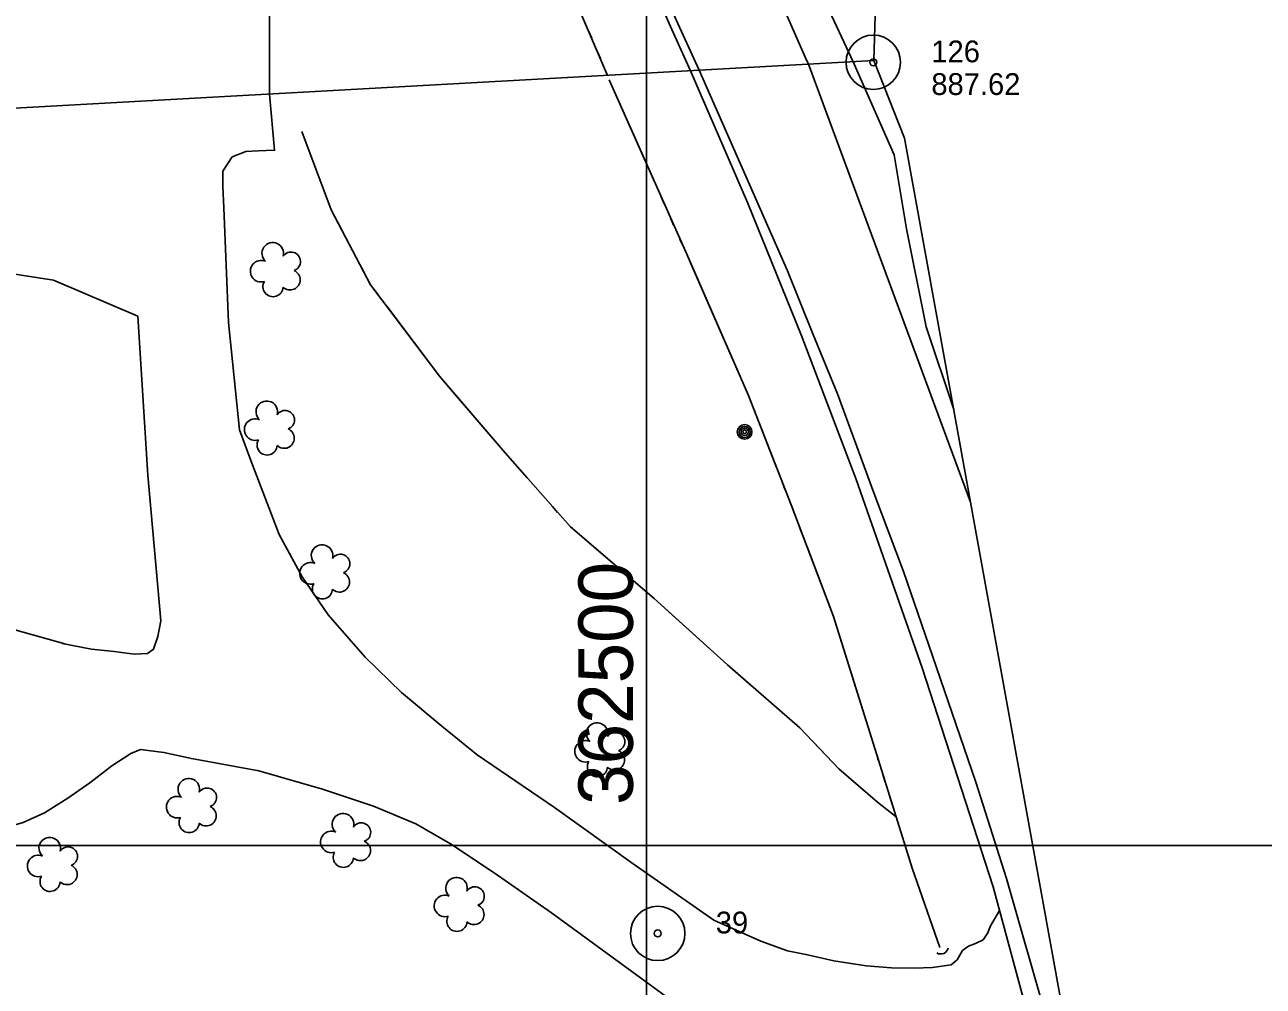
# Model space of a CAD drawing. Extents: x 353423 to 364002, y 127000 to 201942.
# Drawn here: x 362328.7 to 362669.9, y 147461.2 to 147726 of the extents above; entities that cross this region are included whole.
import ezdxf

# ---------------------------------------------------------------- set-up
doc = ezdxf.new("R2010")
doc.units = 0
for name, color, linetype in [('E_DTM_SlopeBottom', 7, 'Continuous'), ('E_DTM_SlopeTop', 7, 'Continuous'), ('E_FEN_Generic', 7, 'Continuous'), ('E_LAND_BrushLine', 7, 'Continuous'), ('E_LAND_TreeLine', 7, 'Continuous'), ('E_MISCPROP', 7, 'Continuous'), ('E_RDWY_AsphConc', 7, 'Continuous'), ('E_RDWY_Gravel', 7, 'Continuous'), ('E_STRUCT_WingWall', 7, 'Continuous')]:
    doc.layers.add(name, color=color, linetype=linetype)

msp = doc.modelspace()

# ---------------------------------------------------------------- linework, layer by layer
at = {"layer": 'E_DTM_SlopeBottom'}
msp.add_arc((362581.11, 147472.18), 2.11, 239.8061, 346.0457, dxfattribs=at)
at = {"layer": 'E_DTM_SlopeTop'}
for points in [[(362333.64, 148074.33), (362346.81, 148052.99), (362362.68, 148027.02), (362379.17, 147999.47), (362391.87, 147978.01), (362400.53, 147961.2), (362414.01, 147933.19), (362427.67, 147903.39), (362441.45, 147873.89), (362458.68, 147836.3), (362473.27, 147804.2), (362491.88, 147763.56), (362508.65, 147726.43), (362514.51, 147713.51)], [(362544.61, 147715.18), (362543.79, 147716.95), (362525.08, 147759.62), (362512.12, 147793.48), (362500.27, 147821.85), (362487.69, 147855.92), (362475.3, 147891.97), (362461.56, 147932.28), (362450.44, 147965.18), (362441.08, 147994.14), (362433.08, 148018.92), (362427.68, 148035.03)], [(362377.94, 148001.53), (362395.34, 147963.34), (362414.56, 147922.93), (362431.47, 147887.29), (362452.6, 147842.54), (362472.29, 147801.05), (362489.92, 147763.36), (362506.98, 147724.7), (362512.11, 147713.38)], [(362556.97, 147715.86), (362549.16, 147732.51), (362540.99, 147740.38), (362528.38, 147761.97), (362510.26, 147797.94)], [(362584.67, 147620.05), (362577.1, 147642.8), (362571.66, 147669.83), (362568.27, 147690.21), (362556.97, 147715.86)], [(362512.11, 147713.38), (362527.86, 147677.05), (362542.6, 147640.65), (362557.7, 147601.04), (362575.99, 147548.9), (362595.49, 147488.57)], [(362514.51, 147713.51), (362538.83, 147658.23), (362545.81, 147640.88), (362552.61, 147624.34), (362562.64, 147597.08), (362570.83, 147575.46), (362578.8, 147552.17), (362590.75, 147517.41), (362599.25, 147490.9)], [(362544.61, 147715.18), (362589.3, 147594.54)], [(362661.3, 146383.54), (362660.92, 146451.77), (362660.48, 146515.53), (362659.73, 146597.59), (362659.39, 146658.01), (362659.36, 146707.66), (362658.96, 146748.17), (362658.68, 146804.94), (362658.16, 146852.06), (362657.86, 146926.47), (362657.77, 146982.62), (362657.16, 147066.65), (362656.29, 147154.17), (362655.76, 147177.68), (362654.14, 147204.61), (362651.99, 147229.59), (362647.24, 147269.07), (362640.06, 147312.85), (362633.51, 147347.54), (362625.38, 147387.6), (362616.26, 147427.96), (362610.3, 147451.99), (362599.25, 147490.9)], [(362595.49, 147488.57), (362611.48, 147429.43), (362619.69, 147393.36), (362625.72, 147363.7), (362631.16, 147337.17), (362637.07, 147306.1), (362641.69, 147279.57), (362645.85, 147251.66), (362649.46, 147221.73), (362652.17, 147177.44)]]:
    msp.add_lwpolyline(points, dxfattribs=at)
at = {"layer": 'E_FEN_Generic'}
for centre, radius, start, end in [((362397.01, 147663.08), 2.97, 344.0589, 227.0322), ((362393.81, 147658.17), 2.97, 66.4081, 287.642), ((362402.05, 147660.83), 2.61, 288.7642, 146.6968), ((362401.8, 147655.79), 2.78, 226.056, 67.0671), ((362397.1, 147653.92), 2.78, 149.379, 357.152), ((362395.37, 147619.44), 2.97, 344.0589, 227.0322), ((362392.17, 147614.54), 2.97, 66.4081, 287.642), ((362400.41, 147617.19), 2.61, 288.7642, 146.6968), ((362400.17, 147612.15), 2.78, 226.056, 67.0671), ((362395.46, 147610.29), 2.78, 149.379, 357.152), ((362410.61, 147579.84), 2.97, 344.0589, 227.0322), ((362415.65, 147577.59), 2.61, 288.7642, 146.6968), ((362407.41, 147574.93), 2.97, 66.4081, 287.642), ((362415.4, 147572.55), 2.78, 226.056, 67.0671), ((362410.7, 147570.68), 2.78, 149.379, 357.152), ((362486.39, 147530.82), 2.97, 344.0589, 227.0322), ((362483.2, 147525.92), 2.97, 66.4081, 287.642), ((362491.44, 147528.57), 2.61, 288.7642, 146.6968), ((362491.19, 147523.53), 2.78, 226.056, 67.0671), ((362486.49, 147521.67), 2.78, 149.379, 357.152), ((362373.89, 147515.43), 2.97, 344.0589, 227.0322), ((362378.93, 147513.18), 2.61, 288.7642, 146.6968), ((362370.69, 147510.53), 2.97, 66.4081, 287.642), ((362373.98, 147506.28), 2.78, 149.379, 357.152), ((362378.68, 147508.14), 2.78, 226.056, 67.0671), ((362416.37, 147505.85), 2.97, 344.0589, 227.0322), ((362421.41, 147503.6), 2.61, 288.7642, 146.6968), ((362335.56, 147499.23), 2.97, 344.0589, 227.0322), ((362413.17, 147500.95), 2.97, 66.4081, 287.642), ((362421.17, 147498.56), 2.78, 226.056, 67.0671), ((362332.37, 147494.33), 2.97, 66.4081, 287.642), ((362340.61, 147496.98), 2.61, 288.7642, 146.6968), ((362416.46, 147496.7), 2.78, 149.379, 357.152), ((362340.36, 147491.95), 2.78, 226.056, 67.0671), ((362335.66, 147490.08), 2.78, 149.379, 357.152), ((362447.67, 147488.22), 2.97, 344.0589, 227.0322), ((362452.71, 147485.97), 2.61, 288.7642, 146.6968), ((362444.47, 147483.32), 2.97, 66.4081, 287.642), ((362447.77, 147479.07), 2.78, 149.379, 357.152), ((362452.47, 147480.94), 2.78, 226.056, 67.0671)]:
    msp.add_arc(centre, radius, start, end, dxfattribs=at)
at = {"layer": 'E_LAND_BrushLine'}
for centre, radius in [((362527.05, 147613.9), 2.02), ((362527.05, 147613.89), 1.52), ((362527.06, 147613.93), 1.01), ((362527.05, 147613.92), 0.502)]:
    msp.add_circle(centre, radius, dxfattribs=at)
at = {"layer": 'E_LAND_TreeLine'}
for p, q in [((362500, 147000), (362500, 149500)), ((362500, 147500), (362500, 149000)), ((362500, 145000), (362500, 148000)), ((358000, 147500), (363000, 147500)), ((359000, 147500), (363000, 147500)), ((361500, 147500), (363000, 147500))]:
    msp.add_line(p, q, dxfattribs=at)
at = {"layer": 'E_MISCPROP'}
for points in [[(362396.08, 147706.95), (362396.11, 147724.55), (362396.04, 147798.18), (362391.64, 147802.05), (362379.01, 147811.73), (362377.67, 147830.34), (362376.12, 147834.47), (362373.6, 147836.91), (362357.67, 147847.63), (362335.12, 147862.15), (362315.33, 147872.73), (362302.73, 147875.47), (362276.62, 147879.39), (362275.55, 147864.61), (362275.88, 147830.08), (362276.92, 147791.58), (362276.61, 147752.08), (362274.94, 147738.5), (362274.31, 147735.41), (362273.72, 147733.1), (362271.25, 147731.52), (362258.92, 147731.18)], [(362396.08, 147706.95), (362397.54, 147691.49), (362393.04, 147691.3), (362389.58, 147691.11), (362385.88, 147689.65), (362383.22, 147685.69), (362383.27, 147681.52), (362383.53, 147675.64), (362384.85, 147644.02), (362387.87, 147614.46), (362390.98, 147606.06), (362398.82, 147585.59), (362405.1, 147574), (362412.29, 147563.48), (362422.46, 147551.86), (362432.5, 147542.15), (362443.6, 147532.86), (362453.36, 147524.95), (362474.69, 147510.39), (362496.37, 147494.88)], [(362339.71, 147555.47), (362325.93, 147559.39), (362319.42, 147564.24), (362316.03, 147567.6), (362312.69, 147571.77), (362310.41, 147575.16), (362308.27, 147579.74), (362307.59, 147581.96), (362300.61, 147611.57), (362298.74, 147624.29), (362298.66, 147632.7), (362299.36, 147637.09), (362300.47, 147642.67), (362302.4, 147647.92), (362305.22, 147652.61), (362307.58, 147655.46), (362310.93, 147657.31), (362314.61, 147658.44), (362318.32, 147658.57), (362322.98, 147657.76), (362336.6, 147655.66), (362359.84, 147645.8)], [(362359.84, 147645.8), (362362.61, 147601.99), (362366.2, 147561.85), (362365.35, 147557.55), (362364.15, 147554.02), (362362.48, 147552.82), (362358.83, 147552.67), (362353.36, 147553.36), (362347.1, 147554.09), (362339.01, 147555.6)], [(362509.97, 147455.02), (362473.79, 147481.44), (362458.04, 147492.47), (362445.98, 147500.4), (362436.4, 147505.9), (362424.75, 147510.83), (362410.71, 147515.49), (362393.21, 147520.57), (362374.59, 147523.88), (362367.05, 147525.6), (362360.58, 147526.45), (362357.89, 147525.33), (362352.66, 147521.9), (362346.61, 147517.18), (362340.55, 147512.96), (362334.08, 147508.92), (362328.29, 147506.33), (362324.07, 147505.06), (362321.46, 147504.74), (362272.71, 147505.44), (362125.04, 147505.34)], [(362496.37, 147494.88), (362518.59, 147479.42), (362531.5, 147473.59), (362538.86, 147470.97)], [(362597.25, 147482.05), (362594.7, 147477.69), (362594.09, 147475.86), (362592.74, 147473.98), (362590.62, 147473), (362588.76, 147472.22), (362587.11, 147471), (362585.64, 147468.49), (362583.98, 147467.12), (362578.86, 147466.33), (362573.76, 147466.17), (362567.52, 147466.23), (362560.5, 147466.79), (362551.64, 147468.21), (362544.37, 147469.88), (362538.86, 147470.97)]]:
    msp.add_lwpolyline(points, dxfattribs=at)
at = {"layer": 'E_RDWY_AsphConc'}
for centre, radius in [((362562.5, 147715.71), 7.5), ((362562.5, 147715.71), 0.96), ((362503.1, 147475.74), 7.5), ((362503.1, 147475.74), 7.5), ((362503.1, 147475.74), 0.96), ((362503.1, 147475.74), 0.96)]:
    msp.add_circle(centre, radius, dxfattribs=at)
at = {"layer": 'E_RDWY_Gravel'}
for points in [[(362590.81, 148668.03), (362562.64, 147716.17)], [(362562.64, 147716.17), (361603.97, 147663.07)], [(362562.64, 147716.17), (361603.97, 147663.07)], [(362614.4, 147456.22), (362571.1, 147694.83), (362562.64, 147716.17)]]:
    msp.add_lwpolyline(points, dxfattribs=at)
at = {"layer": 'E_STRUCT_WingWall'}
for points in [[(362489.29, 147712.11), (362477.66, 147739.15)], [(362484.9, 147722.33), (362484.1, 147724.19)], [(362487.3, 147716.75), (362486.5, 147718.61)], [(362489.29, 147712.11), (362488.9, 147713.03)], [(362580.88, 147471.88), (362573.21, 147493.67), (362563.46, 147524.91), (362551.5, 147563.01), (362539.87, 147593.79), (362528.12, 147623.92), (362511.08, 147662.81), (362489.7, 147710.84)], [(362502.28, 147682.58), (362489.7, 147710.84)], [(362404.99, 147696.68), (362413.13, 147675.05), (362423.98, 147654.42), (362442.93, 147629.27), (362461.06, 147608.12), (362479.07, 147587.71), (362502.1, 147568.03), (362522.33, 147549.74), (362542.29, 147532.41), (362553, 147521.1), (362563.63, 147511.93), (362568.77, 147507.9)], [(362404.99, 147696.68), (362413.13, 147675.05), (362416.61, 147668.43)], [(362504.89, 147676.73), (362504.02, 147678.68)], [(362507.49, 147670.88), (362506.62, 147672.83)], [(362418.57, 147664.7), (362419.55, 147662.83)], [(362510.1, 147665.03), (362509.23, 147666.98)], [(362524.24, 147632.78), (362511.82, 147661.12)], [(362421.52, 147659.1), (362422.5, 147657.23)], [(362424.61, 147653.58), (362425.88, 147651.9)], [(362428.42, 147648.53), (362442.93, 147629.27), (362447.14, 147624.36)], [(362535.85, 147604.11), (362528.12, 147623.92), (362524.24, 147632.78)], [(362447.14, 147624.36), (362461.06, 147608.12), (362467.15, 147601.22)], [(362538.17, 147598.14), (362537.4, 147600.13)], [(362469.94, 147598.06), (362471.34, 147596.47)], [(362474.13, 147593.31), (362475.52, 147591.73)], [(362540.48, 147592.18), (362539.87, 147593.79), (362539.72, 147594.17)], [(362478.31, 147588.56), (362479.07, 147587.71), (362479.8, 147587.08)], [(362542.74, 147586.19), (362541.99, 147588.18)], [(362483.01, 147584.34), (362502.1, 147568.03), (362506.17, 147564.35)], [(362554.62, 147553.07), (362551.5, 147563.01), (362544.25, 147582.2)], [(362506.17, 147564.35), (362522.33, 147549.74), (362528.97, 147543.97)], [(362563.88, 147523.55), (362563.46, 147524.91), (362554.62, 147553.07)], [(362532.16, 147541.2), (362533.75, 147539.82)], [(362536.94, 147537.05), (362538.53, 147535.67)], [(362541.72, 147532.91), (362542.29, 147532.41), (362543.22, 147531.43)], [(362546.12, 147528.37), (362553, 147521.1), (362563.63, 147511.93), (362568.77, 147507.9)], [(362565.79, 147517.44), (362565.15, 147519.48)], [(362567.7, 147511.33), (362567.06, 147513.36)], [(362569.6, 147505.22), (362568.97, 147507.25)], [(362580.88, 147471.88), (362573.21, 147493.67), (362570.88, 147501.14)]]:
    msp.add_lwpolyline(points, dxfattribs=at)

# ---------------------------------------------------------------- texts
at = {"layer": 'E_LAND_TreeLine'}
msp.add_text('  362500  ', height=15, rotation=90.0001, dxfattribs=at).set_placement((362496.25, 147500))
at = {"layer": 'E_RDWY_AsphConc'}
for s, p in [('126', (362578.5, 147715.71)), ('887.62', (362578.5, 147706.71)), ('39', (362519.1, 147475.74)), ('39', (362519.1, 147475.74))]:
    msp.add_text(s, height=6, dxfattribs=at).set_placement(p)

doc.saveas('drawing.dxf')
